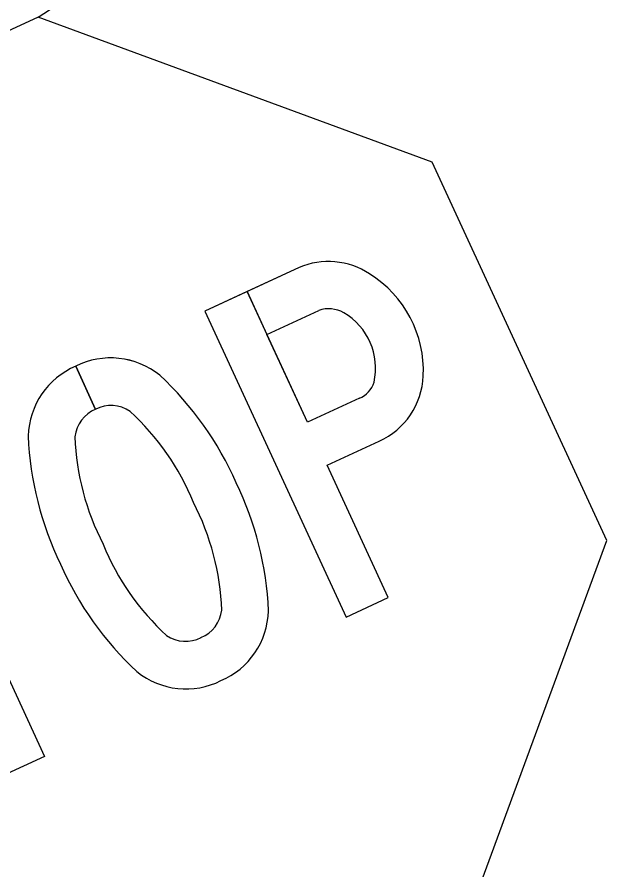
# Model space of a CAD drawing. Extents: x 2096670 to 2098561, y 684033 to 689893.
# Drawn here: x 2097868.2 to 2097909.1, y 686054.4 to 686111.7 of the extents above; entities that cross this region are included whole.
import ezdxf

# ---------------------------------------------------------------- set-up
doc = ezdxf.new("R2010")
doc.units = 0
doc.layers.add('Exist Sign E Stop CELL', color=7, linetype='Continuous')
doc.layers.add('Scratch_Level_3', color=7, linetype='Continuous')

msp = doc.modelspace()

# ---------------------------------------------------------------- linework, layer by layer
at = {"layer": 'Exist Sign E Stop CELL'}
for p, q in [((2097873.521, 686085.341), (2097872.184, 686088.236)), ((2097872.184, 686088.236), (2097873.521, 686085.341)), ((2097873.521, 686085.341), (2097872.184, 686088.236)), ((2097872.184, 686088.236), (2097873.521, 686085.341))]:
    msp.add_line(p, q, dxfattribs=at)
for points in [[(2097898.129, 686050.04), (2097907.886, 686076.521), (2097896.141, 686101.956), (2097869.656, 686111.701), (2097844.211, 686099.951), (2097834.456, 686073.471), (2097846.201, 686048.036), (2097872.684, 686038.29)], [(2097898.129, 686050.04), (2097907.886, 686076.521), (2097896.141, 686101.956), (2097869.656, 686111.701), (2097844.211, 686099.951), (2097834.456, 686073.471), (2097846.201, 686048.036), (2097872.684, 686038.29)], [(2097898.129, 686050.04), (2097907.886, 686076.521), (2097896.141, 686101.956), (2097869.656, 686111.701), (2097844.211, 686099.951), (2097834.456, 686073.471), (2097846.201, 686048.036), (2097872.684, 686038.29)], [(2097859.081, 686078.391), (2097855.335, 686076.661), (2097854.005, 686079.54), (2097864.334, 686084.309), (2097865.663, 686081.43), (2097861.916, 686079.7), (2097870.082, 686062.017), (2097867.247, 686060.708)], [(2097859.081, 686078.391), (2097855.335, 686076.661), (2097854.005, 686079.54), (2097864.334, 686084.309), (2097865.663, 686081.43), (2097861.916, 686079.7), (2097870.082, 686062.017), (2097867.247, 686060.708)], [(2097859.081, 686078.391), (2097855.335, 686076.661), (2097854.005, 686079.54), (2097864.334, 686084.309), (2097865.663, 686081.43), (2097861.916, 686079.7), (2097870.082, 686062.017), (2097867.247, 686060.708)]]:
    msp.add_lwpolyline(points, close=True, dxfattribs=at)
for points in [[(2097887.192, 686094.864), (2097880.861, 686091.941), (2097890.356, 686071.379), (2097893.191, 686072.689), (2097889.081, 686081.59), (2097892.577, 686083.204)], [(2097887.192, 686094.864), (2097883.699, 686093.251), (2097885.028, 686090.373), (2097888.521, 686091.986)], [(2097887.192, 686094.864), (2097883.699, 686093.251), (2097885.028, 686090.373), (2097888.521, 686091.986)], [(2097883.697, 686093.25), (2097880.861, 686091.941), (2097890.356, 686071.379), (2097893.191, 686072.689), (2097889.081, 686081.59), (2097892.577, 686083.204)], [(2097883.697, 686093.25), (2097880.861, 686091.941), (2097890.356, 686071.379), (2097893.191, 686072.689), (2097889.081, 686081.59), (2097892.577, 686083.204)], [(2097891.247, 686086.083), (2097887.752, 686084.468), (2097883.697, 686093.25)], [(2097891.247, 686086.083), (2097887.752, 686084.468), (2097883.697, 686093.25)], [(2097891.247, 686086.083), (2097887.752, 686084.468), (2097885.026, 686090.372), (2097888.521, 686091.986)]]:
    msp.add_lwpolyline(points, dxfattribs=at)
for centre, major_axis, start_param, end_param in [((2097889.225, 686090.187), (-2.139, 4.631), 5.276851, 6.259896), ((2097889.225, 686090.187), (-2.139, 4.631), 5.276851, 6.259896), ((2097889.225, 686090.187), (-2.139, 4.631), 5.276851, 6.259896), ((2097888.067, 686088.017), (-3.178, 6.881), 4.228611, 5.30173), ((2097888.067, 686088.017), (-3.178, 6.881), 4.228611, 5.30173), ((2097888.067, 686088.017), (-3.178, 6.881), 4.228611, 5.30173), ((2097889.207, 686090.017), (-0.875, 1.894), 5.344449, 6.183368), ((2097889.207, 686090.017), (-0.875, 1.894), 5.344449, 6.183368), ((2097889.207, 686090.017), (-0.875, 1.894), 5.344449, 6.183368), ((2097888.146, 686088.158), (-1.781, 3.856), 4.048017, 5.334419), ((2097888.146, 686088.158), (-1.781, 3.856), 4.048017, 5.334419), ((2097888.146, 686088.158), (-1.781, 3.856), 4.048017, 5.334419), ((2097874.587, 686083.472), (-2.237, 4.845), 5.182411, 6.318105), ((2097874.587, 686083.472), (-2.237, 4.845), 5.182411, 6.317893), ((2097874.587, 686083.472), (-2.237, 4.845), 5.182411, 6.317893), ((2097874.254, 686083.318), (-2.237, 4.845), 6.248265, 7.383959), ((2097874.254, 686083.318), (-2.237, 4.845), 6.248265, 7.383959), ((2097874.254, 686083.318), (-2.237, 4.845), 6.248265, 7.383959), ((2097863.592, 686071.918), (-9.004, 19.499), 4.692766, 5.109028), ((2097863.592, 686071.918), (-9.004, 19.499), 4.692766, 5.109028), ((2097863.592, 686071.918), (-9.004, 19.499), 4.692766, 5.109028), ((2097890.488, 686087.887), (-2.149, 4.654), 3.128753, 4.226983), ((2097890.488, 686087.887), (-2.149, 4.654), 3.128753, 4.226983), ((2097890.488, 686087.887), (-2.149, 4.654), 3.128753, 4.226983), ((2097890.626, 686087.666), (-0.713, 1.543), 3.082992, 3.98323), ((2097890.626, 686087.666), (-0.713, 1.543), 3.082992, 3.98323), ((2097890.626, 686087.666), (-0.713, 1.543), 3.082992, 3.98323), ((2097874.586, 686083.324), (-0.956, 2.071), 5.258281, 6.33678), ((2097874.586, 686083.324), (-0.956, 2.071), 5.258281, 6.336283), ((2097874.586, 686083.324), (-0.956, 2.071), 5.258281, 6.336283), ((2097874.368, 686083.223), (-0.956, 2.071), 6.22959, 7.30809), ((2097874.368, 686083.223), (-0.956, 2.071), 6.22959, 7.30809), ((2097874.368, 686083.223), (-0.956, 2.071), 6.22959, 7.30809), ((2097864.707, 686072.811), (-7.072, 15.315), 4.667051, 5.113562), ((2097864.707, 686072.811), (-7.072, 15.315), 4.667051, 5.113562), ((2097864.707, 686072.811), (-7.072, 15.315), 4.667051, 5.113562), ((2097890.179, 686084.195), (-9.004, 19.499), 1.174158, 1.59042), ((2097890.179, 686084.195), (-9.004, 19.499), 1.174158, 1.59042), ((2097890.179, 686084.195), (-9.004, 19.499), 1.174158, 1.59042), ((2097888.777, 686083.926), (-7.072, 15.315), 1.169623, 1.616135), ((2097888.777, 686083.926), (-7.072, 15.315), 1.169623, 1.616135), ((2097888.777, 686083.926), (-7.072, 15.315), 1.169623, 1.616135), ((2097863.946, 686071.153), (-9.004, 19.499), 4.31575, 4.732012), ((2097863.946, 686071.153), (-9.004, 19.499), 4.31575, 4.732012), ((2097863.946, 686071.153), (-9.004, 19.499), 4.31575, 4.732012), ((2097865.348, 686071.423), (-7.072, 15.315), 4.311216, 4.757727), ((2097865.348, 686071.423), (-7.072, 15.315), 4.311216, 4.757727), ((2097865.348, 686071.423), (-7.072, 15.315), 4.311216, 4.757727), ((2097889.418, 686082.537), (-7.072, 15.315), 1.525458, 1.97197), ((2097889.418, 686082.537), (-7.072, 15.315), 1.525458, 1.97197), ((2097889.418, 686082.537), (-7.072, 15.315), 1.525458, 1.97197), ((2097890.533, 686083.43), (-9.004, 19.499), 1.551173, 1.967435), ((2097890.533, 686083.43), (-9.004, 19.499), 1.551173, 1.967435), ((2097890.533, 686083.43), (-9.004, 19.499), 1.551173, 1.967435), ((2097879.757, 686072.125), (-0.956, 2.071), 3.087997, 4.166497), ((2097879.757, 686072.125), (-0.956, 2.071), 3.087997, 4.166497), ((2097879.757, 686072.125), (-0.956, 2.071), 3.087997, 4.166497), ((2097879.871, 686072.03), (-2.237, 4.845), 3.106673, 4.242367), ((2097879.871, 686072.03), (-2.237, 4.845), 3.106673, 4.242367), ((2097879.871, 686072.03), (-2.237, 4.845), 3.106673, 4.242367), ((2097879.539, 686072.024), (-0.956, 2.071), 2.116688, 3.195188), ((2097879.539, 686072.024), (-0.956, 2.071), 2.116688, 3.195188), ((2097879.539, 686072.024), (-0.956, 2.071), 2.116688, 3.195188), ((2097879.538, 686071.876), (-2.237, 4.845), 2.040819, 3.176513), ((2097879.538, 686071.876), (-2.237, 4.845), 2.040819, 3.176513), ((2097879.538, 686071.876), (-2.237, 4.845), 2.040819, 3.176513)]:
    msp.add_ellipse(centre, major_axis=major_axis, ratio=0.985, start_param=start_param, end_param=end_param, dxfattribs=at)
at = {"layer": 'Scratch_Level_3'}
msp.add_line((2097869.656, 686111.701), (2097984.773, 686186.777), dxfattribs=at)

doc.saveas('drawing.dxf')
